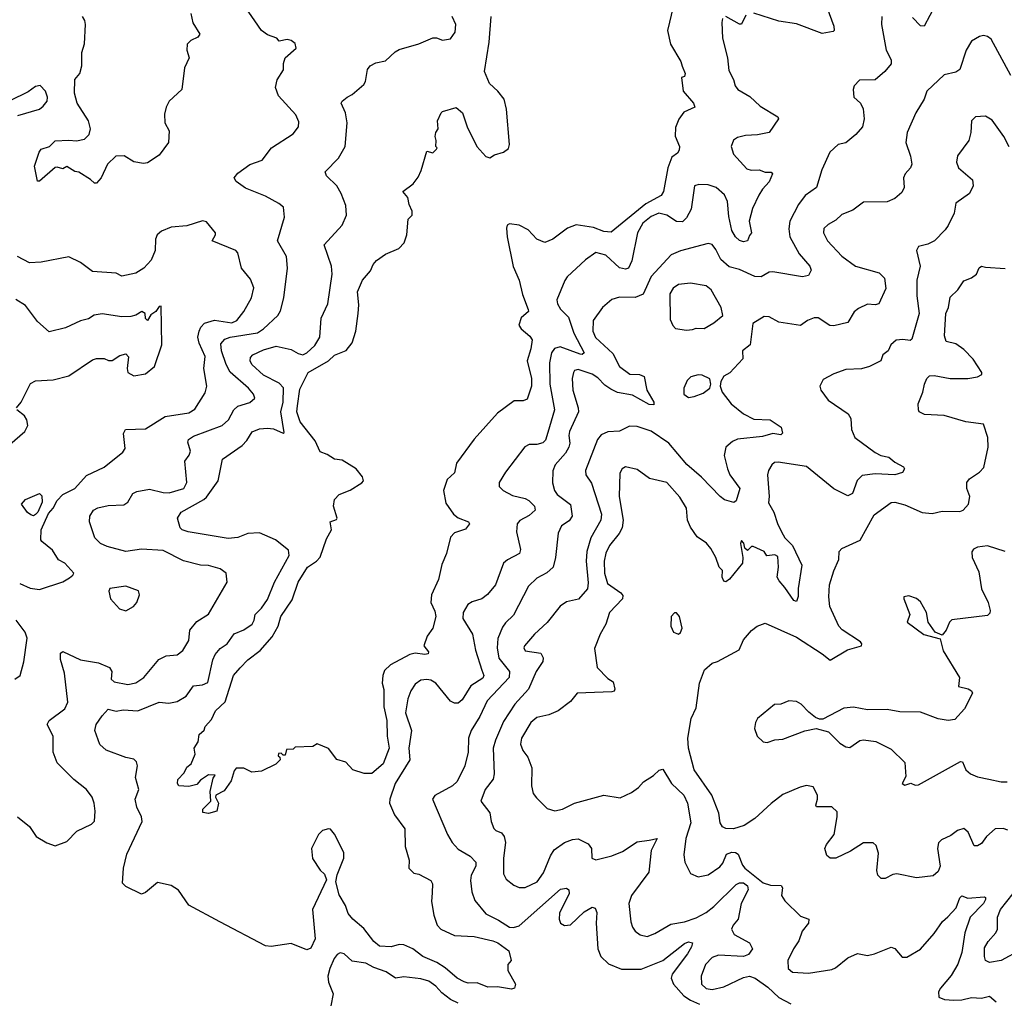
# Model space of a CAD drawing. Extents: x 1954678 to 2060275, y 904822 to 1016299.
# Tile 284 of 467: x 1994515 to 1999521, y 976683 to 981669. Entities that reach past the tile are written whole.
import ezdxf

# ---------------------------------------------------------------- set-up
doc = ezdxf.new("R2010")
doc.units = 0

msp = doc.modelspace()

# ---------------------------------------------------------------- linework, layer by layer
at = {"layer": '0CON20XD'}
for points in [[(1998606.5, 981765), (1998653.9, 981636.1), (1998656.2, 981615), (1998650.8, 981609.2), (1998595, 981598.6), (1998465, 981648.1), (1998375, 981662), (1998248.3, 981701.7)], [(1999199.7, 981800.3), (1999114.4, 981635.6), (1999095, 981637.8), (1999055, 981680)], [(1994960.1, 978990.1), (1994925.3, 979005.3), (1994897.9, 979035), (1994870, 979115), (1994871.4, 979145), (1994890, 979175), (1994912.8, 979187.2), (1994965, 979199.5), (1995045, 979202.2), (1995065, 979215.6), (1995090.7, 979259.3), (1995110.6, 979269.4), (1995175, 979281.9), (1995244.4, 979264.4), (1995275, 979263.5), (1995349.1, 979285), (1995365.3, 979315), (1995354.3, 979425), (1995377.5, 979455), (1995384, 979475), (1995370.6, 979520.6), (1995372.9, 979535), (1995398.5, 979551.5), (1995544.3, 979605), (1995576.2, 979633.8), (1995604.6, 979685), (1995625, 979704.6), (1995685, 979723.2), (1995710, 979745), (1995703.1, 979765), (1995678.1, 979795), (1995586, 979876), (1995564.3, 979915), (1995541.5, 979985), (1995538.5, 980021.5), (1995558.9, 980045), (1995585, 980055.6), (1995725, 980076.9), (1995755, 980096.6), (1995827.1, 980165), (1995840.7, 980189.3), (1995858.1, 980255), (1995877.5, 980405), (1995871.1, 980465), (1995825.6, 980545), (1995861.9, 980665), (1995856.7, 980715), (1995833.3, 980735), (1995765, 980771.4), (1995663, 980813), (1995615, 980846), (1995605.8, 980865), (1995625, 980889.4), (1995685, 980932.1), (1995748.6, 980955), (1995795, 981018.2), (1995905, 981089.2), (1995932.5, 981125), (1995935, 981150), (1995919.2, 981185), (1995831.2, 981281.2), (1995816.5, 981325), (1995825, 981363.3), (1995855.8, 981415), (1995856.1, 981446.1), (1995864.3, 981475.7), (1995921.2, 981525), (1995915, 981548.8), (1995895, 981563.8), (1995875, 981568), (1995835, 981560), (1995822.5, 981575), (1995775, 981592.5), (1995745, 981614), (1995661.9, 981735)], [(1997837.8, 981735), (1997808.1, 981615), (1997824.4, 981545), (1997877.2, 981457.2), (1997883.3, 981433.3), (1997898, 981395), (1997895, 981380), (1997880, 981375), (1997888.8, 981305), (1997940.8, 981245), (1997948, 981225), (1997891.9, 981198.1), (1997866.8, 981163.2), (1997849, 981121), (1997847.6, 981077.6), (1997870, 981025), (1997868, 981005), (1997859.7, 980990.3), (1997830, 980970), (1997810.7, 980915), (1997788.5, 980795), (1997776.7, 980775), (1997697.9, 980732.1), (1997521.8, 980588.2), (1997485, 980591.6), (1997433.2, 980613.2), (1997343.8, 980626.2), (1997300.9, 980609.1), (1997225, 980552.9), (1997185, 980535.8), (1997145, 980552.5), (1997099.9, 980599.9), (1997055, 980624.6), (1997005, 980631.1), (1996992.9, 980625), (1996989.3, 980609.3), (1996992.8, 980565), (1997023.4, 980413.4), (1997055.3, 980345.3), (1997071.5, 980271.5), (1997100, 980195), (1997101.2, 980185), (1997065, 980152.5), (1997053.6, 980116.4), (1997065, 980096.7), (1997109.3, 980059.3), (1997121.2, 980041.2), (1997114.4, 979995), (1997095.3, 979935), (1997117.5, 979845), (1997118, 979805), (1997095, 979738.9), (1997075, 979731.3), (1997029.7, 979730.3), (1996945, 979668), (1996825, 979536.2), (1996735.8, 979414.2), (1996725.8, 979365), (1996688.4, 979331.6), (1996670.5, 979275), (1996681.1, 979211.1), (1996720, 979155), (1996745, 979136.5), (1996797.5, 979115), (1996802.5, 979105), (1996781.7, 979078.3), (1996725, 979060.4), (1996705, 979038.6), (1996685.6, 978955), (1996661.2, 978898.8), (1996645, 978823.1), (1996608.9, 978745), (1996605.3, 978705), (1996625, 978662.2), (1996630, 978635), (1996615.2, 978575), (1996587.1, 978535), (1996570, 978485), (1996593.3, 978455), (1996592.5, 978445), (1996575, 978440.8), (1996525, 978448.2), (1996498.2, 978441.8), (1996400.7, 978389.3), (1996370, 978360), (1996361.2, 978335), (1996358.2, 978295), (1996366.2, 978263.8), (1996366.9, 978175), (1996381.3, 978105), (1996382.9, 978025), (1996393.1, 977965), (1996363.3, 977885), (1996305, 977835.7), (1996266.4, 977836.4), (1996208.8, 977855), (1996173.6, 977893.6), (1996127, 977907), (1996085, 977962.5), (1996027, 977987), (1996005, 977973.3), (1995915, 977970), (1995905, 977960), (1995871.7, 977958.3), (1995865, 977930), (1995855, 977930), (1995845, 977940), (1995831.7, 977938.3), (1995830, 977925), (1995838.3, 977918.3), (1995840, 977905), (1995817, 977883), (1995745, 977847.5), (1995695, 977842.5), (1995655, 977862.5), (1995615, 977862.5), (1995605, 977850), (1995590.7, 977799.3), (1995555, 977747.5), (1995512.5, 977725), (1995510, 977715), (1995526.7, 977685), (1995517.5, 977645), (1995475, 977632.5), (1995447, 977637), (1995446.7, 977655), (1995487.5, 977695), (1995483.3, 977745), (1995498.3, 977811.7), (1995508.3, 977828.3), (1995475, 977830), (1995435, 977802.5), (1995415, 977780), (1995375, 977770), (1995323.8, 977773.8), (1995316.7, 977785), (1995318.8, 977805), (1995350.7, 977839.3), (1995365, 977867.5), (1995387.5, 977885), (1995406.7, 977935), (1995402.5, 977965), (1995423.3, 977996.7), (1995427.5, 978035), (1995453.6, 978056.4), (1995458.8, 978075), (1995489.7, 978110.3), (1995510, 978155), (1995559.4, 978200.6), (1995602.9, 978335), (1995636.4, 978373.6)], [(1995385, 981700), (1995395, 981653.3), (1995431.2, 981595), (1995420.3, 981579.7), (1995385, 981564), (1995366, 981545), (1995365.7, 981515), (1995377.5, 981475), (1995353.3, 981425), (1995339.2, 981315), (1995275.8, 981255), (1995260.6, 981225), (1995252, 981188), (1995252.7, 981145), (1995275.6, 981104.4), (1995272.5, 981045), (1995225, 980980), (1995165, 980942), (1995145, 980937.5), (1995095, 980947.1), (1995047.1, 980977.1), (1995004.6, 980975.4), (1994961.2, 980935), (1994928.8, 980865), (1994905, 980837.5), (1994895, 980837.5), (1994875, 980856.7), (1994815, 980893.3), (1994795, 980897.5), (1994755, 980922.5), (1994735, 980910), (1994705, 980920), (1994695, 980916.7), (1994615, 980847.5), (1994605, 980847.5), (1994590, 980925), (1994613.9, 980996.1), (1994625, 981010), (1994667.5, 981025), (1994695, 981053.3), (1994765, 981056.2), (1994803.9, 981053.9), (1994845, 981062), (1994868.8, 981085), (1994875.7, 981115), (1994864.3, 981155), (1994807.8, 981245), (1994793.5, 981295), (1994795.8, 981364.2), (1994821.2, 981395), (1994831.2, 981435), (1994831.9, 981501.9), (1994843.8, 981546.2), (1994849.2, 981645), (1994846.2, 981665), (1994834.7, 981684.7)], [(1996611.5, 977228.5), (1996608.5, 977185), (1996620.9, 977115), (1996637.8, 977065), (1996657.1, 977045), (1996725, 977012.7), (1996825, 977006.9), (1996920, 976985), (1996945.8, 976975), (1997002, 976935), (1997013.3, 976885), (1996996.2, 976865), (1996996.7, 976835), (1997036.7, 976765), (1997030, 976745), (1997015, 976739.2), (1996945, 976752), (1996895, 976749.2), (1996841.2, 976771.2), (1996795, 976770.6), (1996775, 976776.2), (1996739.6, 976795), (1996678.4, 976848.4), (1996635.7, 976875.7), (1996565, 976904.8), (1996514.6, 976945), (1996468.1, 976965), (1996445, 976966.1), (1996403.9, 976953.9), (1996345, 976957.8), (1996315, 976981.4), (1996265, 977047.5), (1996208.5, 977095), (1996185.8, 977124.2), (1996172, 977165), (1996139.1, 977219.1), (1996122.7, 977285), (1996128.7, 977321.3), (1996162.8, 977405), (1996162.4, 977435), (1996115, 977527.5), (1996095, 977552.2), (1996085, 977555.4), (1996054.7, 977545.3), (1996034.6, 977525.4), (1995999.4, 977455), (1996003.2, 977403.2), (1996042.5, 977345), (1996065, 977323.8), (1996074.3, 977295), (1996004.6, 977145), (1996017.3, 976995), (1995995, 976948), (1995975, 976940), (1995895, 976972), (1995793.9, 976956.1), (1995765, 976959.1), (1995532.2, 977082.2), (1995375, 977167.2), (1995323, 977243), (1995285, 977267.3), (1995215, 977282.1), (1995155, 977231.5), (1995135, 977222.9), (1995055, 977262.2), (1995037.5, 977277.5), (1995042.8, 977355), (1995059.1, 977425), (1995137.9, 977592.1), (1995134.8, 977615), (1995111, 977665), (1995101.5, 977705), (1995121, 977755), (1995104.7, 977815), (1995113.9, 977875), (1995108.5, 977895), (1995095, 977908.9), (1995055, 977917.1), (1994954.7, 977954.7), (1994923.1, 977983.1), (1994896.9, 978055), (1994904.4, 978085), (1994935, 978130), (1994965, 978163.3), (1995005, 978152.5), (1995041.1, 978158.9), (1995115, 978154.5), (1995225, 978198.1), (1995273.8, 978193.8), (1995315, 978201.3), (1995361.6, 978228.4), (1995398, 978282), (1995445, 978286.2), (1995471.9, 978298.1), (1995496.8, 978413.2), (1995508.7, 978441.3), (1995535, 978472.1), (1995569.6, 978495), (1995605, 978546.8), (1995655, 978566.9), (1995696.7, 978595), (1995707.3, 978615), (1995711.5, 978645), (1995745, 978677.1), (1995775, 978721.4), (1995811.3, 978808.7), (1995885.4, 978945), (1995882.4, 978972.4), (1995815, 979024.4), (1995735, 979059.1), (1995675, 979057.1), (1995623.4, 979036.6), (1995575, 979031.6), (1995372.5, 979065), (1995341.2, 979075), (1995331.2, 979085), (1995317.5, 979135), (1995336, 979165), (1995451.1, 979228.9), (1995465, 979241.8), (1995524.1, 979325), (1995546.4, 979433.6), (1995645.9, 979504.1), (1995670.5, 979529.5), (1995696.6, 979573.4), (1995735, 979588.1), (1995775, 979592.5), (1995805, 979588), (1995855, 979566.7), (1995859.2, 979570.8), (1995842.4, 979675), (1995854, 979725), (1995856.8, 979796.8), (1995835, 979820.6), (1995755, 979860.8), (1995695.6, 979915), (1995686.9, 979935), (1995688.9, 979951.1), (1995700.8, 979965), (1995755, 979990.7), (1995819.8, 980009.8), (1995895, 979992.9), (1995931, 979971), (1995955, 979965.4), (1995975, 979974.6), (1996015, 980013.2), (1996040.8, 980055), (1996048.3, 980151.7), (1996082.1, 980225), (1996104.5, 980375), (1996100.5, 980415), (1996062.9, 980525), (1996155, 980623.8), (1996176.9, 980675), (1996173.1, 980725), (1996150, 980785), (1996127.8, 980825), (1996075.8, 980875), (1996068, 980895), (1996135.6, 980964.4), (1996169.2, 981025), (1996180, 981145), (1996170.8, 981195), (1996150, 981245), (1996154, 981255), (1996180, 981275), (1996205, 981288.6), (1996265, 981340), (1996272.9, 981355), (1996283.3, 981416.7), (1996296.2, 981435), (1996325, 981449.2), (1996375, 981459.2), (1996423.8, 981505), (1996445, 981517.5), (1996545, 981545.8), (1996615, 981577.5), (1996635, 981577.5), (1996665, 981564.2), (1996705, 981571.4), (1996729.4, 981605), (1996731.9, 981645), (1996714.3, 981685)], [(1995636.4, 978373.6), (1995675, 978414.4), (1995738.3, 978461.7), (1995799, 978531), (1995828.6, 978585), (1995843.6, 978635), (1995900.9, 978719.1), (1995931.5, 978808.5), (1995978.5, 978885), (1996024.8, 978915.2), (1996043.6, 978936.4), (1996075, 979028.8), (1996101.2, 979075), (1996094.1, 979115.9), (1996125, 979127.5), (1996130, 979135), (1996110, 979195), (1996115, 979230), (1996140, 979255), (1996195, 979277.5), (1996255, 979313.3), (1996263.3, 979325), (1996258.8, 979345), (1996225.7, 979385.7), (1996155, 979429.8), (1996115, 979434.8), (1996078.4, 979458.4), (1996042.5, 979472.5), (1996016.9, 979526.9), (1995940.4, 979625), (1995923.3, 979675), (1995927.6, 979705), (1995938.9, 979791.1), (1995982.5, 979875), (1996085.9, 979934.1), (1996115, 979962.5), (1996175, 979987.5), (1996205, 980025.8), (1996223.8, 980085), (1996236.8, 980175), (1996239.8, 980219.8), (1996232, 980285), (1996258.2, 980345), (1996298.7, 980391.3), (1996311.4, 980425), (1996328.6, 980445), (1996375, 980476.5), (1996442, 980505), (1996470.6, 980535), (1996482.9, 980575), (1996490, 980655), (1996510, 980675), (1996511.2, 980695), (1996495, 980730), (1996488.8, 980765), (1996463.3, 980795), (1996516.2, 980835), (1996541.2, 980868.8), (1996557, 980903), (1996585, 981000), (1996615, 980992.5), (1996635, 981010), (1996637, 981017), (1996630, 981025), (1996633.3, 981055), (1996626.7, 981075), (1996630, 981095), (1996642.5, 981115), (1996640, 981155), (1996657.5, 981195), (1996665, 981202.5), (1996735, 981223.3), (1996766.3, 981196.3), (1996790.6, 981125), (1996838.9, 981025), (1996885, 980974.3), (1996905, 980966.2), (1996928.3, 980981.7), (1996975, 980996.2), (1997000, 981015), (1997006.1, 981035), (1996990.4, 981215), (1996977.6, 981265), (1996946.3, 981305), (1996904.3, 981344.3), (1996878, 981405), (1996901.9, 981555), (1996912.5, 981685)], [(1998088.8, 981675), (1998084.2, 981655), (1998088, 981575), (1998114.4, 981475), (1998120.9, 981410.9), (1998144.3, 981365), (1998152.7, 981332.7), (1998166.2, 981315), (1998227.8, 981277.8), (1998280.2, 981230.2), (1998368.8, 981175), (1998373.3, 981165), (1998325, 981096.2), (1998267, 981083), (1998205, 981080), (1998165, 981070.8), (1998145, 981056), (1998131.8, 981025), (1998145, 980986), (1998211.2, 980911.2), (1998233.4, 980903.4), (1998275.5, 980905.5), (1998305, 980893.8), (1998335, 980893.3), (1998343.3, 980885), (1998325.6, 980845), (1998292.2, 980807.8), (1998273.6, 980776.4), (1998240.7, 980709.3), (1998224.2, 980644.2), (1998236.2, 980585), (1998225, 980572.5), (1998215, 980543.8), (1998195, 980540), (1998175, 980547.1), (1998155, 980564.3), (1998136.4, 980596.4), (1998120.9, 980669.1), (1998113.5, 980745), (1998097.8, 980777.8), (1998055.8, 980815.8), (1998015, 980830), (1997968.5, 980831.5), (1997945.8, 980824.2), (1997928.9, 980705), (1997905, 980661.9), (1997885, 980641.8), (1997855, 980642.8), (1997805, 980675.2), (1997765, 980684.7), (1997725, 980668.1), (1997683.4, 980635), (1997655.9, 980585), (1997627.9, 980442.1), (1997610.6, 980405), (1997595, 980400), (1997565, 980407.5), (1997495, 980472.3), (1997445, 980485.6), (1997391.9, 980448.1), (1997298.3, 980361.7), (1997286.4, 980343.6), (1997245.7, 980245), (1997249.4, 980225), (1997265, 980197.5), (1997305, 980155.8), (1997333.3, 980075), (1997384.5, 979975), (1997375, 979967.1), (1997365, 979968.9), (1997263.7, 980006.3), (1997235, 979996.4), (1997218.5, 979975), (1997209.4, 979925), (1997210.8, 979815), (1997234.7, 979685), (1997199.8, 979570.2), (1997188.3, 979531.7), (1997175, 979517.2), (1997145, 979508.7), (1997105, 979508.5), (1997083.3, 979496.7), (1996985, 979368), (1996952, 979315), (1996953.3, 979295), (1996973.3, 979275), (1997019.8, 979249.8), (1997085, 979234.6), (1997103.1, 979225), (1997133.1, 979195), (1997135.7, 979175), (1997105, 979147.8), (1997057.4, 979122.6), (1997043.8, 979105), (1997040.4, 979065), (1997061.2, 978975), (1997055.6, 978955), (1996995, 978922.3), (1996975.4, 978905), (1996935, 978795.6), (1996893.3, 978746.7), (1996865, 978724.4), (1996815, 978708.6), (1996794, 978695), (1996770.6, 978655), (1996767.8, 978625), (1996816.9, 978545), (1996832.4, 978462.4), (1996865, 978361.4), (1996874.6, 978335), (1996869.1, 978320.9), (1996808.5, 978281.5), (1996765, 978210.8), (1996745, 978193.3), (1996725, 978193.2), (1996705, 978203.8), (1996631.6, 978295), (1996605, 978310.7), (1996585, 978314.1), (1996555, 978310.4), (1996525, 978290.9), (1996503.1, 978256.9), (1996487.8, 978215), (1996477.1, 978145), (1996507.9, 978055), (1996492.9, 977965), (1996498.7, 977905), (1996423.9, 977785), (1996397.1, 977705), (1996396, 977685), (1996420.6, 977625), (1996473.2, 977555), (1996474.1, 977465), (1996495.5, 977395), (1996494.2, 977355), (1996519.7, 977329.7), (1996545, 977324), (1996605, 977292), (1996614.2, 977275), (1996611.5, 977228.5)], [(1998898, 981685), (1998897.1, 981645), (1998921.1, 981515), (1998945.8, 981465), (1998946.2, 981445), (1998913.3, 981405), (1998865, 981364), (1998785, 981361.2), (1998757.7, 981332.3), (1998752, 981315), (1998755.8, 981275), (1998790.6, 981245), (1998804.1, 981215.9), (1998809.2, 981165), (1998800, 981125), (1998766.7, 981085), (1998715, 981043.3), (1998676, 981034), (1998634.2, 980995), (1998593.6, 980905), (1998565.5, 980815), (1998508.8, 980775), (1998475, 980728.6), (1998431.2, 980645), (1998426, 980605), (1998430, 980565), (1998478.2, 980478.2), (1998532, 980415), (1998538.9, 980395), (1998525, 980368.9), (1998495, 980362.2), (1998345, 980387.7), (1998325, 980385.4), (1998285, 980361.4), (1998253.1, 980363.1), (1998175, 980398.9), (1998121.6, 980411.6), (1998079.1, 980449.1), (1998055, 980500), (1998035, 980525.7), (1998015, 980531.1), (1997982.5, 980522.5), (1997875.4, 980494.6), (1997826.8, 980473.2), (1997725.9, 980364.1), (1997685, 980273.3), (1997643.8, 980256.2), (1997565, 980258.5), (1997525, 980245.6), (1997477.8, 980205), (1997431.3, 980138.7), (1997429.7, 980085), (1997442.7, 980052.7), (1997531.5, 979971.5), (1997564.5, 979905), (1997616.9, 979866.9), (1997666.7, 979865), (1997690.5, 979855), (1997703.8, 979785), (1997739.5, 979725), (1997739.4, 979710.6), (1997715, 979713.1), (1997630.4, 979760.4), (1997555, 979773.8), (1997520.2, 979790.2), (1997490.2, 979810.2), (1997455, 979848.1), (1997425, 979866.6), (1997355, 979890.9), (1997335.8, 979885), (1997330, 979875), (1997323.9, 979843.9), (1997327.5, 979785), (1997355.3, 979695), (1997356, 979675), (1997310, 979575), (1997306.7, 979555), (1997312.5, 979515), (1997307.3, 979495), (1997290.9, 979465), (1997237.5, 979405), (1997226.4, 979375), (1997224.1, 979314.1), (1997234.6, 979275), (1997248.1, 979255), (1997315, 979203.8), (1997323.3, 979145), (1997308.4, 979121.6), (1997270.5, 979095), (1997252.7, 979057.3), (1997240, 978935), (1997227.1, 978885), (1997195, 978856.5), (1997145, 978829.5), (1997101.7, 978788.3), (1997025, 978640.8), (1996985, 978602.5), (1996970.1, 978579.9), (1996946.9, 978523.1), (1996942.7, 978475), (1996951.7, 978421.7), (1997005.9, 978355), (1997003.5, 978325), (1996891.1, 978205), (1996854.1, 978125), (1996810, 978055), (1996796.5, 978015), (1996795.6, 977945), (1996777.5, 977875), (1996739.4, 977795), (1996715, 977772.5), (1996625.7, 977724.3), (1996614.2, 977705), (1996689.4, 977525), (1996714.3, 977485), (1996745, 977451.9), (1996805.7, 977415), (1996834.3, 977385), (1996834.4, 977365), (1996811.2, 977318.8), (1996807.8, 977292.2), (1996813.1, 977235), (1996829.4, 977189.4), (1996885, 977123.1), (1996950.2, 977090.2), (1997005, 977054.6), (1997025, 977052.3), (1997055, 977061.8), (1997265, 977248), (1997295, 977253.3), (1997306.2, 977245), (1997308, 977225), (1997260, 977125), (1997257.1, 977095), (1997264.2, 977075), (1997285, 977062.5), (1997315, 977066), (1997385, 977132.5), (1997425, 977155.8), (1997441.7, 977151.7), (1997448.9, 977128.9), (1997445.4, 977075), (1997454.7, 976944.7), (1997470.5, 976905), (1997508.8, 976868.8), (1997575, 976841.6), (1997675, 976840.5), (1997785.6, 976884.4), (1997895, 976971.2), (1997915, 976980.4), (1997935.7, 976975), (1997931.2, 976955), (1997910.4, 976919.6), (1997832.8, 976815), (1997827.5, 976795), (1997838.5, 976765), (1997891.6, 976705), (1997925, 976683.2), (1997972.2, 976662.2)], [(1998207.3, 981692.7), (1998185, 981646.2), (1998175, 981646.2), (1998105, 981686.2)], [(1999554.2, 981385), (1999455, 981570), (1999435, 981584.2), (1999415, 981589.2), (1999395, 981584.2), (1999355, 981560), (1999327.5, 981515), (1999295, 981415.8), (1999275, 981402.5), (1999215, 981388), (1999126.5, 981305), (1999112.9, 981265), (1999071.4, 981195), (1999027.5, 981095), (1999020, 981045), (1999044.6, 980975), (1999051.1, 980935), (1999044.6, 980915), (1999017.5, 980885), (1999007.9, 980865), (1999012.2, 980815), (1998999.5, 980790.5), (1998965, 980759.2), (1998925, 980742.9), (1998805, 980741.2), (1998750.2, 980699.8), (1998695, 980678.1), (1998665, 980649.2), (1998625, 980627.1), (1998602.9, 980607.1), (1998601.1, 980585), (1998621.9, 980545), (1998695, 980467.1), (1998764.1, 980415.9), (1998885, 980381.1), (1998911.9, 980355), (1998918.6, 980301.4), (1998883.3, 980225), (1998865, 980220), (1998825, 980222.9), (1998779.4, 980200.6), (1998757, 980183), (1998725, 980128.6), (1998655, 980111.8), (1998634.2, 980114.2), (1998575, 980153.3), (1998555, 980152.5), (1998520.5, 980139.5), (1998485, 980113.3), (1998375, 980130.5), (1998325, 980157.5), (1998300.5, 980159.5), (1998242.5, 980125), (1998228.8, 980015), (1998190, 979985), (1998192.5, 979945), (1998125, 979873.3), (1998095, 979856.7), (1998080.5, 979829.5), (1998076.7, 979805), (1998086.2, 979775), (1998132.5, 979715), (1998195, 979665.7), (1998247.6, 979637.6), (1998331.2, 979635), (1998386.4, 979596.4), (1998393.8, 979566.2), (1998385, 979558.8), (1998344.3, 979564.3), (1998291.1, 979548.9), (1998165, 979536.5), (1998139.4, 979525), (1998104.7, 979495.3), (1998096.6, 979453.4), (1998113.2, 979385), (1998125.4, 979355), (1998175.6, 979285), (1998157.5, 979222.5), (1998146.7, 979213.3), (1998098.3, 979228.3), (1998075.6, 979245), (1997982.3, 979342.3), (1997906.9, 979406.9), (1997816.2, 979515), (1997725, 979577.1), (1997655, 979600.8), (1997615, 979602.2), (1997565, 979576.7), (1997505, 979573.6), (1997471.7, 979558.3), (1997452.9, 979535), (1997392.6, 979377.4), (1997394.2, 979355), (1997422, 979312), (1997473.1, 979155), (1997469.7, 979125), (1997419.7, 979035), (1997398.2, 978965), (1997394.7, 978915.3), (1997404.7, 978805.3), (1997401.2, 978775), (1997356.8, 978723.2), (1997295, 978708.2), (1997262.8, 978687.2), (1997196.9, 978603.1), (1997133.1, 978545), (1997081.9, 978485), (1997077.5, 978475), (1997085, 978459.2), (1997165, 978448), (1997176.9, 978425), (1997174.5, 978405), (1997140.3, 978355), (1997102.3, 978265), (1997031.8, 978188.2), (1996975, 978100), (1996934.1, 978005), (1996922.6, 977965), (1996927.3, 977835), (1996922.7, 977807.3), (1996881.4, 977755), (1996860, 977695), (1996905, 977636.7), (1996911.5, 977591.5), (1996925, 977556.7), (1996935.7, 977545.7), (1996965, 977534), (1996978.1, 977515), (1996985.4, 977485), (1996974.6, 977405), (1996975.6, 977325), (1996989.1, 977299.1), (1997027.6, 977267.6), (1997055, 977256.4), (1997085, 977256.1), (1997145.6, 977284.4), (1997178.6, 977331.4), (1997213.1, 977416.9), (1997232.3, 977447.7), (1997285, 977484.3), (1997325, 977500.5), (1997355, 977504.1), (1997405, 977479.1), (1997422.7, 977455), (1997424.3, 977405), (1997445, 977397.1), (1997525, 977416.5), (1997580.3, 977439.7), (1997655, 977488.2), (1997715, 977496.2), (1997756.7, 977505), (1997726.3, 977443.7), (1997713.6, 977335), (1997626.4, 977215), (1997611.8, 977175), (1997622.4, 977082.4), (1997630, 977055), (1997644.5, 977034.5), (1997670, 977015), (1997705, 977007.1), (1997745, 977023.1), (1997825, 977070), (1997895, 977082.5), (1997955, 977102.4), (1998005, 977128.4), (1998045, 977159.5), (1998158, 977272), (1998175, 977280.2), (1998195, 977280.2), (1998216, 977265), (1998218.9, 977245), (1998183, 977175), (1998168.5, 977095), (1998142.7, 977065), (1998133.9, 977043.9), (1998147.4, 977017.4), (1998225.8, 976975), (1998240, 976945), (1998220.8, 976915), (1998195, 976906.2), (1998067.6, 976912.4), (1998035, 976900.8), (1998002.5, 976865), (1997979.1, 976805), (1997982.1, 976765), (1998005, 976742.2), (1998035, 976737.5), (1998095, 976750.8), (1998195, 976799.1), (1998225, 976805.3), (1998255, 976795.3), (1998319, 976749), (1998375, 976697.7), (1998435, 976664.8)], [(1994505, 981182.2), (1994615, 981214.4), (1994635, 981230), (1994654.2, 981255), (1994657.3, 981275), (1994646.9, 981305), (1994620, 981335), (1994595, 981328.8), (1994558.3, 981301.7), (1994465, 981256)], [(1999545, 981022.9), (1999519.1, 981075), (1999458.7, 981158.7), (1999425, 981178.1), (1999375, 981175.6), (1999354.5, 981155), (1999351.2, 981095), (1999341.2, 981055), (1999283.8, 980976.2), (1999278.6, 980945), (1999288, 980915), (1999360, 980855), (1999363.3, 980825), (1999344.2, 980785.8), (1999274.3, 980735.7), (1999266.2, 980685), (1999235, 980622.9), (1999220.2, 980599.8), (1999166.2, 980545), (1999132.1, 980527.9), (1999084.3, 980515.7), (1999074, 980496), (1999092.9, 980415), (1999075.5, 980344.5), (1999077.1, 980265), (1999088.8, 980175), (1999051.2, 980045), (1999042, 980038), (1999005, 980042.7), (1998971.2, 980038.8), (1998944, 980015), (1998930.6, 979985), (1998904, 979965), (1998893.3, 979935), (1998835, 979905.5), (1998795, 979893.1), (1998715, 979890), (1998655, 979868.1), (1998600.5, 979839.5), (1998583.3, 979805), (1998587.5, 979785), (1998625, 979734), (1998727.5, 979665), (1998740.7, 979640.7), (1998743.6, 979585), (1998761.1, 979545), (1998865, 979468.5), (1998893.3, 979453.3), (1998934.3, 979444.3), (1998965, 979418.8)], [(1994515, 978802.2), (1994567.6, 978777.6), (1994615, 978771.9), (1994735, 978811.2), (1994768.8, 978831.2), (1994785.9, 978844.1), (1994790, 978855), (1994745, 978905.2), (1994712.6, 978922.6), (1994681.4, 978971.4), (1994627.5, 979015), (1994622.5, 979025), (1994624.5, 979075), (1994661.5, 979158.5), (1994685.4, 979185), (1994705.9, 979224.1), (1994735.3, 979254.7), (1994795.6, 979285), (1994855, 979350.6), (1994945, 979394.4), (1995039.7, 979470.3), (1995050.7, 979489.3), (1995042.5, 979565), (1995053.3, 979585), (1995155, 979587.9), (1995255, 979651.6), (1995375, 979669.3), (1995405, 979688.1), (1995457.6, 979772.4), (1995466.7, 979805), (1995451.5, 979895), (1995457.3, 979957.3), (1995426.9, 980025), (1995421.6, 980055), (1995427.4, 980085), (1995435.3, 980105), (1995455, 980126.6), (1995505, 980140.7), (1995593.1, 980126.9), (1995619.8, 980140.2), (1995654.3, 980185.7), (1995693.5, 980255), (1995706.2, 980305), (1995689.4, 980349.4), (1995642.4, 980405), (1995624.4, 980484.4), (1995613.3, 980495), (1995493.8, 980545), (1995510.8, 980575), (1995510, 980585), (1995465, 980642), (1995445, 980646), (1995365, 980621.1), (1995285, 980614.4), (1995236.6, 980593.4), (1995213.3, 980575), (1995206.4, 980553.6), (1995204, 980495), (1995184.4, 980445.6), (1995146.2, 980405), (1995105, 980379.5), (1995035, 980364.4), (1995005, 980380.6), (1994885, 980388.9), (1994824.7, 980434.7), (1994765, 980464), (1994625, 980435.6), (1994565, 980433.1), (1994504.3, 980464.3)], [(1999538.3, 977548.3), (1999515.6, 977555.6), (1999475, 977554.3), (1999430.6, 977515), (1999405, 977480), (1999385, 977468), (1999368.3, 977468.3), (1999337.8, 977537.8), (1999315, 977555.6), (1999283.6, 977546.4), (1999249.2, 977520.8), (1999201.5, 977498.5), (1999187.1, 977482.9), (1999180.8, 977455), (1999195.5, 977364.5), (1999185, 977337.5), (1999160, 977315), (1999075, 977306.2), (1998975, 977325.7), (1998955, 977322.5), (1998915, 977302.9), (1998895, 977302), (1998878.8, 977318.8), (1998873.4, 977343.4), (1998881.7, 977431.7), (1998869.7, 977469.7), (1998855, 977484), (1998805, 977482.9), (1998738.3, 977441.7), (1998665, 977406), (1998635, 977406.2), (1998618.3, 977418.3), (1998609.2, 977455), (1998617.5, 977475), (1998656.7, 977525), (1998671.8, 977615), (1998670.5, 977640.5), (1998645, 977665.8), (1998566.7, 977666.7), (1998562.5, 977675), (1998572, 977705), (1998570.8, 977725), (1998548.8, 977768.8), (1998515, 977775.6), (1998484, 977766), (1998395, 977729.5), (1998335, 977683.8), (1998252.3, 977607.7), (1998197.9, 977572.1), (1998145, 977554.5), (1998105, 977555.7), (1998088, 977565), (1998077.1, 977585), (1998070, 977635), (1998033.3, 977725), (1997944.6, 977855), (1997915.4, 977965.4), (1997912.2, 978015), (1997928.8, 978115), (1997955, 978170), (1997970.8, 978295), (1997996.8, 978363.2), (1998035, 978396.2), (1998062.5, 978405), (1998173.8, 978465), (1998194.3, 978515), (1998235, 978563.3), (1998265, 978584.4), (1998305, 978600), (1998465, 978530), (1998595.5, 978445), (1998635, 978412.2), (1998723.8, 978465), (1998795.5, 978484.5), (1998797.5, 978495), (1998789.2, 978505), (1998696.2, 978566.2), (1998680, 978585), (1998634.7, 978684.7), (1998628.5, 978735), (1998632.3, 978795), (1998654, 978866), (1998680, 978925), (1998682, 978965), (1998695, 978980), (1998787.9, 979022.1), (1998858.8, 979151.2), (1998945, 979214.3), (1998965, 979215.5), (1999015, 979202.1), (1999103.9, 979163.9), (1999155, 979158.9), (1999205, 979170.8), (1999295, 979167.5), (1999311.1, 979175), (1999338.8, 979205), (1999346.2, 979245), (1999330, 979285), (1999330.8, 979315), (1999344, 979335), (1999395, 979368.6), (1999417.8, 979392.2), (1999438.6, 979495), (1999437.9, 979545), (1999415, 979612), (1999325, 979624.3), (1999215, 979657.1), (1999115, 979662.2), (1999088.8, 979675), (1999084, 979685), (1999083.3, 979715), (1999106.8, 979775), (1999115.3, 979815), (1999127.9, 979845), (1999141.1, 979858.9), (1999165, 979860), (1999245, 979844.6), (1999335, 979844.6), (1999385, 979852.5), (1999406.7, 979865), (1999406, 979875), (1999362.3, 979942.3), (1999315, 979992), (1999275, 980021.4), (1999225, 980033.3), (1999217.7, 980062.3), (1999224, 980175), (1999238.1, 980205), (1999245, 980258.8), (1999285, 980295.8), (1999315, 980340.8), (1999353.5, 980356.5), (1999380, 980375), (1999392.9, 980407.1), (1999405, 980416.2), (1999425, 980410), (1999525, 980404)], [(1997905, 980090), (1997935, 980093.3), (1997955, 980100), (1997995, 980099.2), (1998045, 980128), (1998090, 980165), (1998082, 980205), (1998030, 980295), (1998005, 980315.6), (1997925, 980329.5), (1997865, 980321.8), (1997836.7, 980303.3), (1997820.9, 980275), (1997821.5, 980145), (1997835, 980113.8), (1997849.4, 980099.4), (1997905, 980090)], [(1994498.8, 979695), (1994523.3, 979725), (1994570.5, 979819.5), (1994595, 979833.3), (1994685, 979838.1), (1994765, 979858), (1994885, 979938.8), (1994905, 979946.7), (1994945, 979946.2), (1994966, 979936), (1994985, 979936), (1995025, 979962), (1995055, 979970), (1995068, 979955), (1995061.1, 979895), (1995064.4, 979875), (1995095, 979858.9), (1995155, 979867.5), (1995201.2, 979905), (1995238, 980015), (1995235, 980212.5), (1995225, 980211.2), (1995206.7, 980185), (1995181.4, 980168.6), (1995165, 980140), (1995155, 980150), (1995152.5, 980175), (1995135.9, 980185.9), (1995105, 980165.8), (1995080.3, 980159.7), (1995035, 980158.1), (1994935, 980173.8), (1994894.1, 980165.9), (1994865, 980148), (1994825, 980138), (1994748.3, 980101.7), (1994665, 980082.5), (1994605, 980133.8), (1994545, 980216.2), (1994495, 980246.2)], [(1997915, 979747.3), (1997945, 979752.7), (1997990.3, 979769.7), (1998023.3, 979795), (1998028.8, 979815), (1998023.3, 979843.3), (1997985, 979860.8), (1997965, 979862.9), (1997927.4, 979852.6), (1997908.1, 979835), (1997892.2, 979795), (1997891.1, 979765), (1997915, 979747.3)], [(1994465, 979508.8), (1994542, 979575), (1994556, 979605), (1994552, 979635), (1994540, 979655), (1994500, 979685)], [(1998965, 979418.8), (1999008, 979395), (1999013.8, 979385), (1999003, 979367), (1998965, 979355.5), (1998865, 979360.3), (1998798.7, 979351.3), (1998773.5, 979326.5), (1998749.5, 979260.5), (1998725, 979247.8), (1998655, 979283.2), (1998515, 979397.1), (1998371.3, 979418.7), (1998353.3, 979416.7), (1998338.8, 979405), (1998322.4, 979377.6), (1998317.1, 979355), (1998325.8, 979244.2), (1998322.5, 979212.5), (1998350, 979165), (1998367.2, 979107.2), (1998388.6, 979065), (1998405.8, 979035), (1998444.3, 978995), (1998491.1, 978895), (1998473.4, 978776.6), (1998473.2, 978736.8), (1998465, 978710), (1998451.2, 978715), (1998405, 978782.5), (1998376, 978815), (1998366.2, 978835), (1998373.3, 978885), (1998368.8, 978938.8), (1998355, 978947.5), (1998313, 978943), (1998300, 978965), (1998245, 978990), (1998235, 978990), (1998215, 978970), (1998201.7, 978981.7), (1998197, 979007), (1998185, 979020), (1998180, 979005), (1998192.5, 978935), (1998190, 978905), (1998123.3, 978825), (1998105, 978811.2), (1998095, 978813.3), (1998086, 978835), (1998087.7, 978867.7), (1998071.2, 978885), (1998054.2, 978935), (1998029.6, 978979.6), (1998007.1, 979007.1), (1997959.3, 979039.3), (1997925, 979088), (1997910.5, 979125), (1997905.6, 979185), (1997871.2, 979241.2), (1997805, 979315.4), (1997716.9, 979336.9), (1997655, 979381.9), (1997595, 979395.6), (1997577.5, 979385), (1997566.4, 979363.6), (1997563.3, 979245), (1997583.5, 979125), (1997578.2, 979085), (1997563.2, 979056.8), (1997513.3, 978995), (1997495, 978955.7), (1997487.1, 978915), (1997489, 978855), (1997502.8, 978802.8), (1997572.2, 978755), (1997581.1, 978741.1), (1997580.5, 978725), (1997513.2, 978655), (1997494.5, 978595), (1997465.6, 978545), (1997438, 978472), (1997451.8, 978375), (1997505, 978318.8), (1997531.7, 978301.7), (1997541.2, 978265), (1997536.7, 978255), (1997525, 978250.8), (1997350, 978245), (1997315, 978201.4), (1997252.5, 978155), (1997205.3, 978134.7), (1997145, 978120.4), (1997113.8, 978095), (1997066.7, 978015), (1997061.8, 977985), (1997072.4, 977952.4), (1997098.9, 977918.9), (1997118.5, 977865), (1997116.8, 977773.2), (1997125.6, 977735), (1997142, 977712), (1997197.7, 977657.7), (1997236.1, 977646.1), (1997275.5, 977654.5), (1997335.6, 977684.4), (1997485, 977725.7), (1997567.3, 977712.7), (1997625, 977738.8), (1997661.2, 977765), (1997686.6, 977793.4), (1997738, 977825), (1997766.6, 977853.4), (1997785, 977857.5), (1997829.7, 977785), (1997892.1, 977725), (1997909.6, 977685), (1997926.8, 977585), (1997901.8, 977505), (1997892.4, 977422.4), (1997897.5, 977385), (1997925, 977328), (1997965, 977310.6), (1998015, 977320.6), (1998075, 977360.6), (1998090.2, 977379.8), (1998108.9, 977425), (1998135, 977436.8), (1998155, 977434.5), (1998168.5, 977425), (1998189.9, 977369.9), (1998201.5, 977355), (1998295, 977280), (1998332, 977268), (1998387.2, 977267.2), (1998392.9, 977255), (1998388.6, 977215), (1998405, 977188), (1998485, 977110), (1998526.7, 977095), (1998525.8, 977075), (1998494, 977035), (1998476.9, 976985), (1998448.9, 976945), (1998420, 976885), (1998422, 976845), (1998445, 976826), (1998525, 976821.1), (1998645, 976840), (1998662.6, 976847.4), (1998725, 976898.6), (1998775, 976920), (1998825, 976910.9), (1998861.3, 976918.7), (1998945, 976953.3), (1998965, 976946.7), (1999002.5, 976902.5), (1999025, 976901.5), (1999095, 976942.2), (1999165, 977022.5), (1999207.4, 977082.6), (1999233.2, 977106.8), (1999276.6, 977153.4), (1999295, 977203.8), (1999305, 977214), (1999335, 977202.1), (1999418.6, 977208.6), (1999425.9, 977205.9), (1999425.5, 977195.5), (1999415.9, 977174.1), (1999348.1, 977105), (1999320, 977025), (1999304.4, 976925), (1999285, 976866.9), (1999251.6, 976808.4), (1999196.7, 976745), (1999186.9, 976725), (1999188.6, 976698.6), (1999217.1, 976687.1), (1999264.2, 976684.2), (1999305, 976685.2), (1999355, 976697.2), (1999405, 976693.2), (1999445, 976703), (1999479.9, 976675)], [(1994585, 979146.7), (1994571.2, 979151.2), (1994555, 979163.8), (1994523.6, 979206.4), (1994545, 979230), (1994615, 979260), (1994628, 979248), (1994628.6, 979215), (1994607.5, 979165), (1994595, 979153.8), (1994585, 979146.7)], [(1994504.4, 977615), (1994565, 977565.7), (1994598.5, 977515), (1994653.5, 977483.5), (1994695, 977468.1), (1994755, 977490), (1994805, 977542.5), (1994880.9, 977579.1), (1994895, 977593.3), (1994899.2, 977645), (1994894.2, 977685), (1994882.9, 977715), (1994854.5, 977754.5), (1994790, 977805), (1994705, 977890), (1994685.6, 977945), (1994684.6, 978025), (1994655.5, 978085), (1994664.5, 978105), (1994745, 978165.6), (1994760.5, 978199.5), (1994743.1, 978346.9), (1994723.1, 978415), (1994722.8, 978447.2), (1994735, 978455.6), (1994823.9, 978413.9), (1994915, 978399.1), (1994971.2, 978375), (1994984.2, 978355), (1994980, 978315), (1994995, 978302.2), (1995065, 978287.9), (1995105, 978297.3), (1995146.9, 978325), (1995222.5, 978415), (1995260, 978435), (1995315, 978438.8), (1995345, 978461.2), (1995375, 978512.5), (1995380.5, 978565), (1995415, 978608.9), (1995474.6, 978645.4), (1995570.3, 978809.7), (1995564.2, 978854.2), (1995535, 978877.1), (1995475.8, 978894.2), (1995434.3, 978895.7), (1995347.8, 978917.8), (1995245, 978970.4), (1995135, 978976.6), (1995055, 978965.3), (1994960.1, 978990.1)], [(1999524.7, 978964.7), (1999435, 978993.1), (1999385, 978986.2), (1999364.1, 978975.9), (1999356.4, 978963.6), (1999358, 978935), (1999392.1, 978862.1), (1999405.6, 978775), (1999438.8, 978705), (1999450, 978665), (1999448.1, 978651.9), (1999435, 978640), (1999255, 978616.9), (1999242.9, 978605), (1999225.8, 978564.2), (1999205, 978540), (1999170, 978555), (1999133.3, 978605), (1999126, 978655), (1999095, 978708.8), (1999075, 978725.7), (1999035, 978740), (1999010, 978735), (1999010, 978725), (1999040, 978645), (1999027.5, 978605), (1999112.3, 978542.3), (1999195, 978520), (1999210.3, 978460.3), (1999293.8, 978325), (1999288, 978278), (1999337, 978267), (1999355, 978255.7), (1999360, 978245), (1999318, 978165), (1999269.7, 978110.3), (1999235, 978105.6), (1999185, 978114.3), (1999095, 978147.8), (1998990.3, 978150.3), (1998925, 978160.8), (1998825, 978159.2), (1998755, 978172.9), (1998705, 978168.6), (1998597.9, 978112.1), (1998581.7, 978111.7), (1998561.4, 978121.4), (1998527.3, 978147.3), (1998489.1, 978189.1), (1998465, 978202), (1998425, 978206.2), (1998385, 978188.8), (1998353.2, 978186.8), (1998266.2, 978115), (1998256.2, 978095), (1998251.2, 978065), (1998263.8, 978025), (1998295, 977996.7), (1998315, 977994), (1998355, 978007.5), (1998395, 978010.8), (1998507.7, 978052.3), (1998565, 978064.2), (1998627.6, 978047.6), (1998685, 977990), (1998715, 977971.2), (1998735, 977968.8), (1998785.8, 978004.2), (1998805, 978008), (1998868.3, 977998.3), (1998945, 977960), (1999015, 977892.5), (1999019.7, 977820.3), (1999002, 977785), (1999015, 977776.7), (1999045, 977787.5), (1999067, 977777), (1999085, 977778.8), (1999297.7, 977897.7), (1999308.8, 977895), (1999326.2, 977855), (1999350, 977835), (1999385, 977818.6), (1999443, 977807), (1999505, 977794.3), (1999535.6, 977794.4)], [(1995055, 978663.8), (1995094.1, 978685.9), (1995111.2, 978705), (1995123.8, 978745), (1995118.8, 978765), (1995055, 978788.6), (1994973.8, 978776.2), (1994967.5, 978762.5), (1994976.7, 978725), (1995022.7, 978672.7), (1995055, 978663.8)], [(1994490, 978315), (1994516.7, 978335), (1994536.6, 978403.4), (1994552.5, 978525), (1994542.9, 978555), (1994496.7, 978615)], [(1997865, 978543.8), (1997875, 978552.5), (1997883.8, 978575), (1997870, 978635), (1997855, 978653.3), (1997845, 978653.3), (1997828, 978635), (1997826.2, 978585), (1997840, 978555), (1997865, 978543.8)], [(1999605, 976940), (1999505, 976885.7), (1999445, 976874.4), (1999425.6, 976885.6), (1999420, 976905), (1999421.1, 976948.9), (1999438.3, 976981.7), (1999478, 977025), (1999486, 977045), (1999486.5, 977105), (1999502, 977145), (1999566.2, 977225)], [(1996745, 976667.6), (1996705, 976686.9), (1996660.9, 976720.9), (1996631.5, 976755), (1996595, 976779.3), (1996555, 976791.4), (1996468.8, 976801.2), (1996425, 976794.5), (1996378.1, 976828.1), (1996315, 976849.2), (1996275, 976871.5), (1996205, 976881.5), (1996165, 976918.8), (1996145, 976923.5), (1996130, 976915), (1996114.5, 976895), (1996091.5, 976845), (1996082.2, 976805), (1996085.5, 976775.5), (1996108.1, 976715), (1996096.7, 976655)]]:
    msp.add_lwpolyline(points, dxfattribs=at)

doc.saveas('drawing.dxf')
